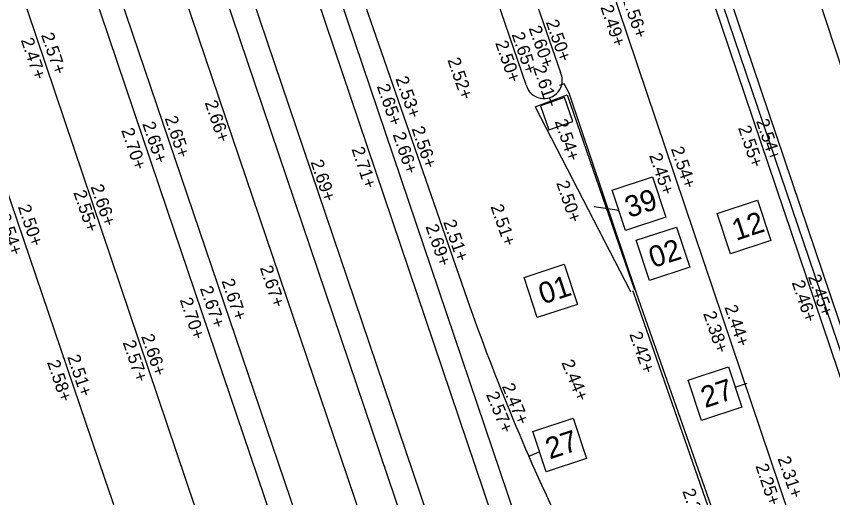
# Model space of a CAD drawing. Extents: x 122462 to 123306, y 485548 to 486417.
# Drawn here: x 122832.7 to 122851.95, y 486084.73 to 486096.08 of the extents above; entities that cross this region are included whole.
import ezdxf

# ---------------------------------------------------------------- set-up
doc = ezdxf.new("R2010")
doc.units = 0
for name, color, linetype in [('B nummers', 7, 'Continuous'), ('B-WE-AL-WERKGRENS-G', 7, 'Continuous'), ('B-WE-IE-TERREINAFSCHEIDING_KUNSTMATIG_HEKWERK-G', 7, 'Continuous'), ('B-WE-OG-HOOGTEPUNT-S', 7, 'Continuous'), ('B-WE-OG-TOPOGRAFIE_MUUR-G', 7, 'Continuous'), ('B-WE-OG-TOPOGRAFIE_RAILS-G', 7, 'Continuous'), ('B-WE-VH-KANTOPSLUITING_TROTTOIRBAND_180 200-G', 7, 'Continuous'), ('B-WE-VW-MARKERING_LANGS_STREEP_DOORGETROKKEN_010-G', 7, 'Continuous'), ('V markering ononderbroken streep 10 cm', 7, 'Continuous'), ('V markering verdrijvingsvlakken', 7, 'Continuous'), ('V materiaalscheiding algemeen', 7, 'Continuous'), ('V meubilair gele koker en bord', 7, 'Continuous'), ('V trottoirband 180-200x250 mm specie', 7, 'Continuous'), ('V zaaglijn', 7, 'Continuous')]:
    doc.layers.add(name, color=color, linetype=linetype)

msp = doc.modelspace()

# ---------------------------------------------------------------- linework, layer by layer
at = {"layer": 'B nummers'}
for p, q in [((122846.908, 486091.507), (122846.327, 486091.593)), ((122849.651, 486087.339), (122849.932, 486087.433)), ((122845.036, 486085.816), (122844.785, 486085.706))]:
    msp.add_line(p, q, dxfattribs=at)
for points in [[(122846.752, 486091.982), (122847.701, 486092.295), (122848.015, 486091.346), (122847.065, 486091.032)], [(122849.228, 486091.43), (122850.178, 486091.744), (122850.491, 486090.794), (122849.542, 486090.481)], [(122847.318, 486090.8), (122848.268, 486091.113), (122848.581, 486090.164), (122847.632, 486089.85)], [(122844.672, 486089.927), (122845.621, 486090.24), (122845.935, 486089.29), (122844.985, 486088.977)], [(122848.544, 486087.5), (122849.494, 486087.813), (122849.807, 486086.864), (122848.858, 486086.55)], [(122844.879, 486086.291), (122845.829, 486086.604), (122846.142, 486085.654), (122845.193, 486085.341)]]:
    msp.add_lwpolyline(points, close=True, dxfattribs=at)
at = {"layer": 'B-WE-AL-WERKGRENS-G'}
msp.add_lwpolyline([(122857.632, 486078.279), (122830.484, 486160.606), (122900.937, 486183.81), (122887.855, 486222.555), (122665.445, 486149.273), (122678.196, 486110.449), (122807.072, 486152.895), (122835.324, 486068.154)], dxfattribs=at)
at = {"layer": 'B-WE-IE-TERREINAFSCHEIDING_KUNSTMATIG_HEKWERK-G'}
msp.add_lwpolyline([(122853.708, 486083.572), (122845.028, 486109.114)], dxfattribs=at)
at = {"layer": 'B-WE-OG-TOPOGRAFIE_MUUR-G'}
for points in [[(122845.227, 486109.178), (122849.336, 486097.077), (122853.924, 486083.518)], [(122844.944, 486109.076), (122844.85, 486109.044), (122848.957, 486096.949), (122853.545, 486083.39), (122853.637, 486083.421)]]:
    msp.add_lwpolyline(points, dxfattribs=at)
at = {"layer": 'B-WE-OG-TOPOGRAFIE_RAILS-G'}
for p, q in [((122836.339, 486106.728), (122844.174, 486083.54)), ((122834.974, 486106.268), (122842.81, 486083.078)), ((122833.474, 486105.961), (122841.189, 486083.208)), ((122832.11, 486105.5), (122839.825, 486082.745))]:
    msp.add_line(p, q, dxfattribs=at)
at = {"layer": 'B-WE-VH-KANTOPSLUITING_TROTTOIRBAND_180 200-G'}
for points in [[(122839.772, 486076.05), (122830.973, 486102.107), (122827.132, 486113.429)], [(122831.584, 486105.321), (122832.323, 486103.149), (122836.246, 486091.538), (122841.344, 486076.501)], [(122829.02, 486102.127), (122834.782, 486085.189), (122838.152, 486075.372)]]:
    msp.add_lwpolyline(points, dxfattribs=at)
at = {"layer": 'B-WE-VW-MARKERING_LANGS_STREEP_DOORGETROKKEN_010-G'}
msp.add_lwpolyline([(122842.379, 486082.508), (122834.669, 486105.323), (122830.244, 486118.192), (122825.281, 486132.973), (122822.384, 486141.602), (122818.71, 486152.508)], dxfattribs=at)
at = {"layer": 'V markering ononderbroken streep 10 cm'}
msp.add_lwpolyline([(122847.233, 486089.613), (122847.251, 486089.56), (122850.402, 486080.536)], dxfattribs=at)
at = {"layer": 'V markering verdrijvingsvlakken'}
for p, q in [((122845.691, 486094.234), (122847.28, 486089.629)), ((122844.938, 486093.946), (122847.186, 486089.596))]:
    msp.add_line(p, q, dxfattribs=at)
msp.add_lwpolyline([(122844.938, 486093.946), (122845.691, 486094.234)], dxfattribs=at)
at = {"layer": 'V materiaalscheiding algemeen'}
msp.add_lwpolyline([(122850.333, 486080.977), (122847.321, 486089.552), (122845.733, 486094.267), (122845.621, 486094.487), (122845.512, 486094.45)], dxfattribs=at)
at = {"layer": 'V meubilair gele koker en bord'}
msp.add_lwpolyline([(122845.626, 486094.167), (122845.059, 486093.972), (122845.254, 486093.405), (122845.821, 486093.6)], close=True, dxfattribs=at)
at = {"layer": 'V trottoirband 180-200x250 mm specie'}
for points in [[(122851.83, 486081.654), (122846.225, 486098.276), (122841.156, 486113.188), (122837.659, 486123.568)], [(122844.724, 486094.463), (122841.797, 486103.007), (122838.189, 486113.625), (122835.183, 486122.458)], [(122839.022, 486113.767), (122842.561, 486103.334), (122845.536, 486094.754)], [(122837.147, 486107.234), (122843.393, 486089.234)]]:
    msp.add_lwpolyline(points, dxfattribs=at)
for centre, radius, start, end in [((122845.142, 486094.575), 0.433, 194.9692, 24.4635), ((122894.37, 486107.307), 54.085, 199.521, 205.9131)]:
    msp.add_arc(centre, radius, start, end, dxfattribs=at)
at = {"layer": 'V zaaglijn'}
msp.add_line((122846.099, 486079.474), (122837.702, 486104.29), dxfattribs=at)

# ---------------------------------------------------------------- texts
at = {"layer": 'B nummers'}
for s, p in [('39', (122847.15, 486091.324)), ('12', (122849.674, 486090.787)), ('02', (122847.716, 486090.142)), ('01', (122845.117, 486089.284)), ('27', (122848.943, 486086.842)), ('27', (122845.278, 486085.632))]:
    msp.add_text(s, height=0.5, rotation=18.2603, dxfattribs=at).set_placement(p)
at = {"layer": 'B-WE-OG-HOOGTEPUNT-S'}
for s, rotation, p in [('2.56+', 288.6343, (122846.985, 486096.501)), ('2.49+', 288.6343, (122846.471, 486096.298)), ('2.50+', 289.1368, (122845.183, 486095.947)), ('2.57+', 288.6589, (122833.28, 486095.642)), ('2.65+', 289.1368, (122844.376, 486095.654)), ('2.60+', 289.1368, (122844.778, 486095.804)), ('2.47+', 288.6589, (122832.803, 486095.523)), ('2.50+', 289.1368, (122843.99, 486095.453)), ('2.52+', 289.1368, (122842.863, 486095.053)), ('2.61+', 288.6343, (122844.883, 486094.871)), ('2.53+', 289.1368, (122841.637, 486094.612)), ('2.65+', 289.1368, (122841.196, 486094.432)), ('2.66+', 288.597, (122837.138, 486094.048)), ('2.65+', 288.597, (122835.667, 486093.545)), ('2.65+', 288.597, (122836.194, 486093.681)), ('2.54+', 288.6343, (122845.394, 486093.604)), ('2.54+', 288.6343, (122850.142, 486093.611)), ('2.70+', 288.597, (122835.17, 486093.397)), ('2.56+', 288.5969, (122842.017, 486093.433)), ('2.55+', 288.6343, (122849.718, 486093.454)), ('2.66+', 288.5969, (122841.572, 486093.298)), ('2.71+', 288.5969, (122840.6, 486092.952)), ('2.54+', 288.6343, (122848.134, 486092.958)), ('2.45+', 288.6343, (122847.62, 486092.803)), ('2.69+', 288.5969, (122839.636, 486092.647)), ('2.50+', 288.6343, (122845.43, 486092.153)), ('2.66+', 288.6589, (122834.449, 486092.065)), ('2.55+', 288.6589, (122834.042, 486091.929)), ('2.50+', 288.6589, (122832.733, 486091.59)), ('2.51+', 289.1368, (122843.879, 486091.595)), ('2.54+', 288.6589, (122832.253, 486091.381)), ('2.51+', 289.1368, (122842.764, 486091.231)), ('2.69+', 289.1368, (122842.347, 486091.124)), ('2.67+', 288.5969, (122838.44, 486090.153)), ('2.67+', 288.5969, (122837.535, 486089.843)), ('2.45+', 288.6343, (122851.366, 486089.94)), ('2.67+', 288.5969, (122837.027, 486089.668)), ('2.46+', 288.6343, (122850.983, 486089.804)), ('2.70+', 288.5969, (122836.55, 486089.396)), ('2.38+', 288.6343, (122848.895, 486089.076)), ('2.44+', 288.6343, (122849.395, 486089.226)), ('2.66+', 288.6589, (122835.641, 486088.536)), ('2.42+', 289.2482, (122847.151, 486088.589)), ('2.57+', 288.6589, (122835.205, 486088.391)), ('2.58+', 288.6589, (122833.421, 486087.925)), ('2.51+', 288.6589, (122833.896, 486088.051)), ('2.44+', 292.1089, (122845.549, 486087.918)), ('2.47+', 292.1089, (122844.144, 486087.361)), ('2.57+', 292.1089, (122843.773, 486087.165)), ('2.31+', 288.6343, (122850.65, 486085.654)), ('2.25+', 288.6343, (122850.127, 486085.479)), ('2.29+', 289.2482, (122848.402, 486084.886))]:
    msp.add_text(s, height=0.3, rotation=rotation, dxfattribs=at).set_placement(p)

doc.saveas('drawing.dxf')
